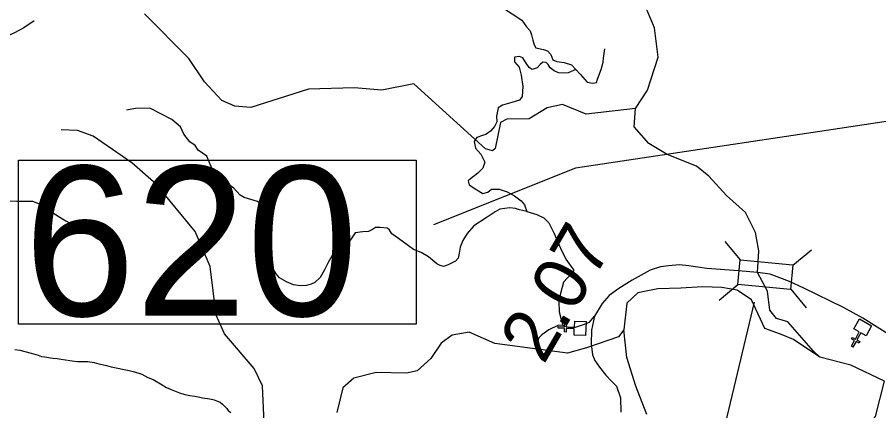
# Model space of a CAD drawing. Extents: x 1248224 to 1454986, y 825081 to 985870.
# Drawn here: x 1253369 to 1261423, y 870230 to 873913 of the extents above; entities that cross this region are included whole.
import ezdxf

# ---------------------------------------------------------------- set-up
doc = ezdxf.new("R2010")
doc.units = 0
for name, color, linetype in [('Exist Cultural Church CELL', 7, 'Continuous'), ('Exist Hydrographic Creek Single Shore', 7, 'Continuous'), ('Exist Hydrographic Misc Water Feature', 7, 'Continuous'), ('Exist Road Non-System Type 51', 7, 'Continuous'), ('Exist Road Secondary Mileage Hundredths English Label', 7, 'Continuous'), ('Exist Road Secondary Structure Standard Bridge CELL', 7, 'Continuous'), ('Exist Road Secondary Structure Standard Bridge Number Label', 7, 'Continuous'), ('Exist Road Secondary Type 51 Attributed', 7, 'Continuous')]:
    doc.layers.add(name, color=color, linetype=linetype)

msp = doc.modelspace()

# ---------------------------------------------------------------- linework, layer by layer
at = {"layer": 'Exist Cultural Church CELL'}
for points in [[(1258574.5, 870938.7), (1258576.9, 870995.6), (1258500.9, 870999), (1258499.4, 870967), (1258483.5, 870967.7), (1258484.9, 870999.7), (1258424.8, 871002.4), (1258425.5, 871018.4), (1258485.6, 871015.7), (1258487, 871047.7), (1258503, 871047), (1258501.6, 871015), (1258577.6, 871011.6), (1258580.3, 871069.2), (1258686.7, 871064.5), (1258680.9, 870934)], [(1261304.6, 870932.6), (1261254.7, 870959.9), (1261218, 870893.2), (1261246.1, 870877.8), (1261238.4, 870863.8), (1261210.3, 870879.2), (1261181.4, 870826.4), (1261167.3, 870834.2), (1261196.3, 870886.9), (1261168.2, 870902.3), (1261175.9, 870916.3), (1261204, 870900.9), (1261240.6, 870967.6), (1261190.2, 870995.5), (1261241.4, 871088.8), (1261355.9, 871025.9)]]:
    msp.add_lwpolyline(points, close=True, dxfattribs=at)
at = {"layer": 'Exist Hydrographic Creek Single Shore'}
for points in [[(1259326.3, 873814.3), (1259224.3, 874056), (1259077.3, 874167.3), (1258845.3, 874224.5), (1258731.3, 874335.1), (1258734.4, 874469.5), (1258584.4, 874787.8), (1258446.4, 874935), (1258208.3, 875090.7), (1258038.3, 875287.8), (1258016.3, 875386.7), (1257961.3, 875506.1), (1257896.3, 875572.9), (1257723.2, 875652), (1257687.3, 875895.6), (1257622.3, 875939.5), (1257281.3, 876005.5), (1257292.3, 876080.8), (1257395.3, 876219.8), (1257399.3, 876354.4), (1257352.3, 876496.5), (1257381.2, 876945.6), (1257399.3, 877004.4), (1257408.9, 877244.7)], [(1259148.4, 873059.6), (1258688.3, 873006.4), (1258465.3, 873096.2), (1258323.3, 873066.2), (1258153.3, 872961.3), (1257945.3, 872958.9), (1257885.3, 872927.3), (1257837.4, 872685.4), (1257812.3, 872662.8), (1257746.3, 872680.5), (1257077.3, 873288.1), (1256776.3, 873231.8), (1256518.4, 873253.5), (1256092.4, 873239), (1255554.3, 873069.2), (1255404.3, 873082), (1255280.4, 873133.8), (1255118.4, 873307.7), (1254974.3, 873527.3), (1254559.3, 873945.9)], [(1259148.4, 873059.6), (1259261.3, 873231.3), (1259360.4, 873537.9), (1259326.3, 873814.3)], [(1260287.6, 871522.6), (1260301, 871727.8), (1260271.2, 871899.7), (1260178.2, 872085.9), (1260000.7, 872246.1), (1259834.1, 872425.8), (1259718.4, 872519.6), (1259445.4, 872626.8), (1259273.3, 872732), (1259135.3, 872885.9), (1259148.4, 873059.6)], [(1260813.5, 870786.7), (1260573.6, 871063.1), (1260467.6, 871093.4), (1260404.8, 871171.3), (1260383.2, 871348.9), (1260287.6, 871522.6)], [(1260872.4, 870730.4), (1260626.5, 870896.2), (1260503.4, 870947.9), (1260357, 871001), (1260231.5, 871267.3), (1260099.6, 871358.3), (1259954.6, 871384.3), (1259775, 871390.8), (1259573.8, 871377.8), (1259356.5, 871370.3), (1259170.4, 871332.4), (1259067.4, 871236), (1259038.3, 870988.3)], [(1259254.6, 870194.7), (1259150.8, 870460.3), (1259068.6, 870728.8), (1259038.3, 870988.3)], [(1261475.5, 870508.2), (1261162.5, 870655.7), (1260872.4, 870730.4), (1260813.5, 870786.7)], [(1261646.5, 868709.1), (1261498.5, 868820.4), (1261375.5, 868982.3), (1261265.5, 869127.1), (1261269.5, 869603), (1261224.5, 869814), (1261237.4, 869987.8), (1261392.4, 870175), (1261475.5, 870508.2)]]:
    msp.add_lwpolyline(points, dxfattribs=at)
at = {"layer": 'Exist Hydrographic Misc Water Feature'}
for points in [[(1255678.4, 870115.5), (1255662.4, 870463.8), (1255583.4, 870626.2), (1255308.3, 870950.2), (1255229.4, 871125.7), (1255174.3, 871579.8), (1255032.3, 871907.7), (1254668.4, 872351.5), (1254440.4, 872549.9), (1254079.4, 872800), (1253931.3, 872852.2), (1253781.3, 872858.5)], [(1259038.3, 870988.3), (1258988.6, 870921.2), (1258690.4, 870820.1), (1258513.4, 870767.8), (1257832.4, 870860.3), (1257593.4, 870966.8), (1257434.4, 870937.1), (1257332.4, 870863.7), (1257236.5, 870717.9), (1257108.4, 870602.2), (1257008.4, 870581.3), (1256724.4, 870587), (1256514.4, 870535.4), (1256412.5, 870445.5), (1256356.4, 870213.6)], [(1253348.4, 870804.9), (1253392.2, 870795.8), (1253499.6, 870769.1), (1253565.1, 870749.3), (1253594.8, 870738.5), (1253628.8, 870733.7), (1253680.5, 870724.2), (1253704.5, 870723.6), (1253742.5, 870718.7), (1253780.3, 870711.7), (1253820.3, 870706.7), (1253862, 870699.6), (1253904, 870694.5)], [(1253904, 870694.5), (1253933.9, 870691.7), (1253973.9, 870690.7), (1254006, 870692), (1254028, 870691.3), (1254089.7, 870681.7), (1254131.6, 870670.6), (1254163.2, 870661.8), (1254205.2, 870652.7), (1254246.9, 870641.7), (1254416.1, 870605.3), (1254465.8, 870593.9), (1254535.3, 870572.2), (1254590.6, 870542.8), (1254640, 870523.4), (1254722.7, 870473.3), (1254766.2, 870448.1), (1254807.8, 870429.1), (1254885, 870397.1), (1254936.7, 870381.7), (1254982.5, 870374.4), (1255028.2, 870365.3), (1255076.1, 870358), (1255101.9, 870351.5), (1255169.7, 870341.6), (1255211.6, 870332.5), (1255241.3, 870319.8), (1255265, 870309.1), (1255288.6, 870290.6), (1255308, 870272), (1255327.5, 870251.5), (1255341.1, 870231.2), (1255364.5, 870212.5)]]:
    msp.add_lwpolyline(points, dxfattribs=at)
at = {"layer": 'Exist Road Non-System Type 51'}
for points in [[(1257807.3, 874070.2), (1258084.9, 873884.1), (1258129, 873824.2), (1258164.3, 873784.1), (1258176, 873748.8), (1258190.1, 873699.4), (1258201.9, 873654.6), (1258218.4, 873626.4), (1258289, 873612.2), (1258326.6, 873598.1), (1258357.2, 873562.8), (1258376, 873513.3), (1258413.7, 873499.2), (1258481.9, 873489.8), (1258550.2, 873466.2), (1258590.2, 873423.8), (1258632.6, 873381.4), (1258698.4, 873303.7), (1258750.2, 873294.3), (1258785.5, 873301.4), (1258794.9, 873334.3), (1258827.9, 873423.8), (1258846.7, 873492.1), (1258849, 873529.8), (1258860.8, 873616.9)], [(1253527.3, 873880.3), (1253430.8, 873814.7), (1253344.6, 873766.4), (1253268.7, 873731.9), (1253223.8, 873690.5), (1253154.9, 873659.4), (1253089.3, 873645.6), (1252958.3, 873659.4), (1252879, 873624.9), (1252820.4, 873559.8), (1252786.1, 873519.4), (1252765.1, 873468.1), (1252765.1, 873409.8), (1252746.4, 873321.2)], [(1258590.2, 873423.8), (1258519.7, 873393.9), (1258477.8, 873389.3), (1258428.8, 873393.9), (1258389.2, 873412.6), (1258351.9, 873440.6), (1258333.3, 873470.9), (1258314.6, 873489.6), (1258282, 873491.9), (1258256.4, 873470.9), (1258230.7, 873440.6), (1258181.8, 873424.3), (1258153.8, 873442.9), (1258128.2, 873482.6), (1258095.6, 873533.9), (1258062.9, 873545.5), (1258016.3, 873538.5), (1258018.6, 873494.2), (1258060.6, 873445.2), (1258079.2, 873370.6), (1258095.6, 873263.3), (1258088.6, 873170), (1258062.9, 873137.4), (1257993, 873114.1), (1257906.8, 873090.7), (1257864.8, 873065.1), (1257848.5, 872988.1), (1257853.2, 872934.5), (1257832.2, 872890.2), (1257792.6, 872845.8), (1257748.6, 872816.5), (1257718.3, 872804.9), (1257664.7, 872786.2), (1257641.4, 872748.9), (1257653.1, 872688.3), (1257704.4, 872630), (1257741.7, 872557.7), (1257720.7, 872501.7), (1257674.1, 872452.7), (1257606.5, 872401.4), (1257585.5, 872382.7), (1257594.8, 872345.4), (1257664.7, 872296.4), (1257720.7, 872263.8), (1257769.6, 872275.4), (1257802.2, 872303.4), (1257874.5, 872303.4), (1257949.1, 872277.8), (1258019, 872240.5), (1258079.6, 872196.1), (1258112.2, 872156.5), (1258133.2, 872093.5)], [(1258133.2, 872093.5), (1258090.9, 872104.3), (1258062.9, 872109), (1258025.6, 872123), (1257974.4, 872130), (1257881.1, 872116), (1257836.9, 872090.3), (1257753, 872034.4), (1257638.8, 871959.7), (1257575.8, 871887.4), (1257536.2, 871824.4), (1257508.2, 871761.5), (1257501.2, 871705.5), (1257491.9, 871658.8), (1257466.3, 871628.5), (1257398.7, 871595.9), (1257354.4, 871579.5), (1257324.1, 871588.9), (1257291.5, 871605.2), (1257212.3, 871670.5), (1257144.7, 871712.5), (1257072.4, 871738.1), (1256932.6, 871840.8), (1256870.6, 871886.8), (1256845, 871926.4), (1256828.6, 871940.4), (1256763.4, 871945.1), (1256719.1, 871945.1), (1256688.8, 871926.4), (1256651.5, 871907.7), (1256600.2, 871903.1), (1256528, 871893.7), (1256497.7, 871849.4), (1256451.1, 871784.1), (1256411.5, 871767.8), (1256313.6, 871683.8), (1256274.6, 871617.1), (1256241.9, 871549.4), (1256200, 871477.1), (1256151, 871430.5), (1256118.4, 871414.2), (1256071.8, 871402.5), (1256015.9, 871400.2), (1255952.9, 871407.2), (1255885.4, 871435.2), (1255822.4, 871472.5), (1255789.8, 871512.1), (1255750.2, 871577.4), (1255738.5, 871642.7), (1255710.6, 871698.7), (1255680.3, 871768.7), (1255673.3, 871845.6), (1255680.3, 871948.3), (1255682.6, 872027.6), (1255668.6, 872076.5), (1255643, 872165.2), (1255615.8, 872187.2), (1255490, 872226.9), (1255452.7, 872247.9), (1255392.1, 872315.5), (1255357.1, 872338.8), (1255284.9, 872392.5), (1255205.6, 872460.1), (1255170.7, 872544.1), (1255140.4, 872611.7), (1255062, 872668.9), (1255033.1, 872712), (1254982.7, 872748.3), (1254927.5, 872817.3), (1254896.5, 872886.3), (1254813.7, 872955.3), (1254717.2, 873007.1), (1254610.2, 873062.3), (1254475.7, 873058.9), (1254390.9, 873044.7)], [(1252560.5, 872198.4), (1252653.9, 872205.6), (1252753.5, 872209.4), (1252854.9, 872199.8), (1252929.6, 872186.4), (1253044.5, 872190.2), (1253214.9, 872194.1), (1253366.1, 872190.2), (1253511.6, 872192.1), (1253584.4, 872163.4), (1253735.6, 872060), (1253823.7, 872008.2), (1253892.6, 871969.9), (1253997.9, 871925.8), (1254121.2, 871838.3), (1254171, 871809.6), (1254247.5, 871769.4), (1254293.5, 871708), (1254324.1, 871641)], [(1258133.2, 872093.5), (1258225.8, 872067), (1258291.1, 872034.4), (1258340, 871990.1), (1258389, 871887.5), (1258444.9, 871756.8), (1258496.2, 871649.6), (1258545.1, 871584.3), (1258573.1, 871546.9), (1258552.1, 871518.9), (1258475.2, 871435), (1258447.3, 871327.7), (1258433.3, 871250.7), (1258435.6, 871155.1), (1258454.2, 871082.8), (1258468.2, 871031.5)], [(1258468.2, 871031.5), (1258519.3, 871013.7), (1258542.6, 871009), (1258589.2, 871013.7), (1258661.5, 871037), (1258717.4, 871060.3), (1258766.4, 871114.7)], [(1258468.2, 871031.5), (1258421.4, 871027.7), (1258339.8, 870988), (1258274.6, 870941.4), (1258246.6, 870911.1), (1258232.6, 870873.8), (1258230.3, 870829.4)]]:
    msp.add_lwpolyline(points, dxfattribs=at)
at = {"layer": 'Exist Road Secondary Structure Standard Bridge CELL'}
for p, q in [((1259983, 871815.5), (1260127.2, 871641)), ((1260620.7, 871593.2), (1260795.1, 871737.5)), ((1259931, 871266.2), (1260105.4, 871410.5)), ((1260599.4, 871367.9), (1260743.6, 871193.5))]:
    msp.add_line(p, q, dxfattribs=at)
msp.add_lwpolyline([(1260127.2, 871641), (1260620.8, 871594.3), (1260599, 871363.8), (1260105.4, 871410.5)], close=True, dxfattribs=at)
at = {"layer": 'Exist Road Secondary Structure Standard Bridge Number Label'}
msp.add_line((1260257.9, 871245.8), (1258336.6, 863186.8), dxfattribs=at)
msp.add_lwpolyline([(1261972.1, 873008.7), (1258587.7, 872499.2), (1257259.5, 871971.5)], dxfattribs=at)
msp.add_lwpolyline([(1253381.8, 872576), (1257097.7, 872576), (1257097.7, 871039.6), (1253381.8, 871039.6)], close=True, dxfattribs=at)
at = {"layer": 'Exist Road Secondary Type 51 Attributed'}
for points in [[(1262915.3, 871836.6), (1262802.8, 871565.4), (1262718.3, 871373.8), (1262667.2, 871262), (1262595.2, 871125.5), (1262532.8, 871040.3), (1262489.2, 870998.6), (1262316.9, 870924.7), (1262129.4, 870862.1), (1261994.2, 870835.4), (1261882.5, 870825.9), (1261770.8, 870833.5), (1261651.5, 870858.2), (1261272.8, 871096.9), (1261093.5, 871196.7), (1260721.3, 871376.7), (1260588.7, 871441.1), (1260408.8, 871507.4), (1260287.6, 871522.6)], [(1260287.6, 871522.6), (1260111.5, 871539.7), (1259816.2, 871562.4), (1259645.7, 871585.1), (1259559.7, 871594.8), (1259455.6, 871587.2), (1259383.6, 871575.9), (1259285.2, 871545.5), (1259116.7, 871452.7), (1258991.7, 871375), (1258902.7, 871308.7), (1258836.4, 871234.8), (1258766.4, 871114.7), (1258736.1, 870984), (1258734.2, 870855.1), (1258747.4, 870754.7), (1258770.1, 870699.7), (1258811.8, 870637.2), (1258870.5, 870563.3), (1258923.5, 870508.3), (1258970.6, 870460.3), (1259008.5, 870350.4), (1259010.4, 870215.9)]]:
    msp.add_lwpolyline(points, dxfattribs=at)

# ---------------------------------------------------------------- texts
at = {"layer": 'Exist Road Secondary Mileage Hundredths English Label'}
msp.add_text('2.07', height=500, rotation=59.73203, dxfattribs=at).set_placement((1258289.6, 870653.4))
at = {"layer": 'Exist Road Secondary Structure Standard Bridge Number Label'}
msp.add_text('620', height=1400, dxfattribs=at).set_placement((1253431.9, 871118.7))

doc.saveas('drawing.dxf')
